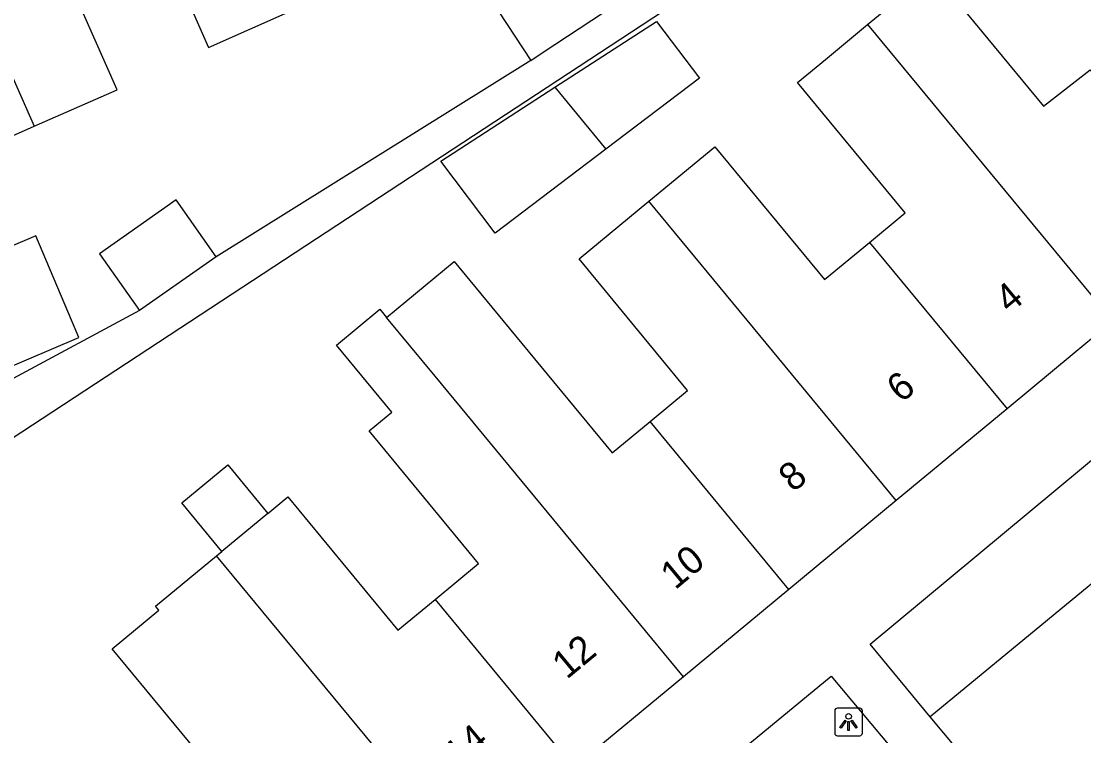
# Model space of a CAD drawing. Extents: x 159718 to 160783, y 383290 to 384030.
# Drawn here: x 160350.21 to 160388.58, y 383466.82 to 383492.63 of the extents above; entities that cross this region are included whole.
import ezdxf

# ---------------------------------------------------------------- set-up
doc = ezdxf.new("R2010")
doc.units = 0
for name, color, linetype in [('IMGEO_Groenvoorziening', 7, 'Continuous'), ('IMGEO_Lichtpunt', 7, 'Continuous'), ('IMGEO_Pand', 7, 'Continuous'), ('IMGEO_Pand_nummerreeks', 7, 'Continuous'), ('IMGEO_Voetpad_open', 7, 'Continuous')]:
    doc.layers.add(name, color=color, linetype=linetype)

msp = doc.modelspace()

# ---------------------------------------------------------------- linework, layer by layer
at = {"layer": 'IMGEO_Groenvoorziening'}
msp.add_lwpolyline([(160395.747, 383477.983), (160383.034, 383467.507)], dxfattribs=at)
at = {"layer": 'IMGEO_Lichtpunt'}
for p, q in [((160379.585, 383467.724), (160379.585, 383466.917)), ((160379.585, 383467.724), (160379.585, 383466.917)), ((160380.487, 383467.819), (160379.679, 383467.819)), ((160380.487, 383467.819), (160379.679, 383467.819)), ((160380.581, 383466.917), (160380.581, 383467.724)), ((160380.581, 383466.917), (160380.581, 383467.724)), ((160379.679, 383466.823), (160380.487, 383466.823)), ((160379.679, 383466.823), (160380.487, 383466.823))]:
    msp.add_line(p, q, dxfattribs=at)
for points in [[(160379.959, 383467.388), (160379.998, 383467.36), (160379.81, 383467.098), (160379.772, 383467.125), (160379.959, 383467.388)], [(160380.061, 383467.34), (160380.108, 383467.34), (160380.108, 383467.018), (160380.061, 383467.018), (160380.061, 383467.34)], [(160380.171, 383467.36), (160380.209, 383467.387), (160380.396, 383467.125), (160380.357, 383467.097), (160380.171, 383467.36)]]:
    msp.add_lwpolyline(points, dxfattribs=at)
msp.add_circle((160380.084, 383467.522), 0.0994, dxfattribs=at)
for centre, start, end in [((160379.679, 383467.724), 90, 180), ((160379.679, 383467.724), 90, 180), ((160380.487, 383467.724), 0, 90), ((160380.487, 383467.724), 0, 90), ((160379.679, 383466.917), 180, 270), ((160379.679, 383466.917), 180, 270), ((160380.487, 383466.917), 270, 0), ((160380.487, 383466.917), 270, 360)]:
    msp.add_arc(centre, 0.0946, start, end, dxfattribs=at)
at = {"layer": 'IMGEO_Pand'}
for points in [[(160345.126, 383501.421), (160345.752, 383500), (160350.674, 383488.838)], [(160352.802, 383496.475), (160354.525, 383497.235), (160356.969, 383491.691), (160359.848, 383492.96)], [(160350.674, 383488.838), (160353.666, 383490.157), (160351.193, 383495.766), (160352.802, 383496.475)], [(160370.077, 383494.695), (160367.452, 383492.969), (160368.603, 383491.221)], [(160380.768, 383492.512), (160383.101, 383494.439), (160387.126, 383489.566), (160388.812, 383490.875), (160393.617, 383485.095)], [(160343.517, 383492.308), (160345.344, 383493.113), (160347.79, 383487.566), (160350.674, 383488.838)], [(160371.236, 383492.934), (160369.053, 383491.499), (160368.611, 383491.208), (160368.603, 383491.221)], [(160369.474, 383490.247), (160373.142, 383492.627), (160374.7, 383490.573), (160371.322, 383488.012)], [(160380.839, 383484.644), (160382.131, 383485.712), (160378.239, 383490.422), (160379.247, 383491.255), (160380.768, 383492.512)], [(160380.768, 383492.512), (160389.623, 383481.795)], [(160371.322, 383488.012), (160367.321, 383484.978), (160365.358, 383487.577), (160369.474, 383490.247)], [(160369.474, 383490.247), (160371.322, 383488.012)], [(160372.874, 383486.133), (160375.257, 383488.102), (160379.219, 383483.306), (160380.839, 383484.644)], [(160357.244, 383484.124), (160355.803, 383486.177), (160353.035, 383484.235), (160354.477, 383482.181)], [(160372.914, 383478.175), (160374.272, 383479.297), (160370.348, 383484.045), (160372.874, 383486.133)], [(160381.808, 383475.32), (160372.874, 383486.133)], [(160352.286, 383481.211), (160350.728, 383484.882), (160347.928, 383483.693), (160349.486, 383480.023), (160352.286, 383481.211)], [(160380.839, 383484.644), (160385.806, 383478.634)], [(160357.244, 383484.124), (160354.477, 383482.181)], [(160363.4, 383481.935), (160365.843, 383483.954), (160367.601, 383481.827), (160371.55, 383477.048), (160372.914, 383478.175)], [(160365.148, 383471.745), (160366.722, 383473.046), (160362.767, 383477.832), (160363.59, 383478.512), (160361.588, 383480.934), (160363.156, 383482.231), (160363.4, 383481.935)], [(160374.127, 383468.953), (160365.158, 383479.808), (160363.4, 383481.935)], [(160389.623, 383481.795), (160388.235, 383480.647), (160385.806, 383478.634)], [(160385.806, 383478.634), (160381.808, 383475.32)], [(160377.93, 383472.105), (160372.914, 383478.175)], [(160357.454, 383473.484), (160356.003, 383475.24), (160357.661, 383476.61), (160359.112, 383474.854)], [(160359.112, 383474.854), (160359.831, 383475.448), (160363.807, 383470.636), (160365.148, 383471.745)], [(160381.808, 383475.32), (160377.93, 383472.105)], [(160359.112, 383474.854), (160357.454, 383473.484)], [(160357.26, 383473.324), (160357.454, 383473.484)], [(160357.509, 383465.095), (160353.487, 383469.965), (160355.169, 383471.354), (160355.05, 383471.498), (160357.26, 383473.324)], [(160366.261, 383462.432), (160357.26, 383473.324)], [(160377.93, 383472.105), (160374.127, 383468.953)], [(160365.148, 383471.745), (160370.167, 383465.67)], [(160374.127, 383468.953), (160370.167, 383465.67)]]:
    msp.add_lwpolyline(points, dxfattribs=at)
at = {"layer": 'IMGEO_Voetpad_open'}
for points in [[(160377.174, 383495.494), (160347.169, 383475.795)], [(160354.477, 383482.181), (160349.919, 383479.732), (160349.426, 383479.467), (160343.517, 383492.308)], [(160368.603, 383491.221), (160357.244, 383484.124)], [(160383.034, 383467.507), (160380.86, 383470.135), (160391.42, 383478.912), (160392.809, 383480.066)], [(160365.869, 383453.384), (160363.713, 383455.991), (160379.453, 383468.98), (160381.631, 383466.371)], [(160390.731, 383458.291), (160383.034, 383467.507)]]:
    msp.add_lwpolyline(points, dxfattribs=at)

# ---------------------------------------------------------------- texts
at = {"layer": 'IMGEO_Pand_nummerreeks'}
for s, p in [('4', (160385.898, 383482.051)), ('6', (160381.989, 383478.821)), ('8', (160378.083, 383475.594)), ('10', (160373.819, 383472.071)), ('12', (160369.905, 383468.837)), ('14', (160365.998, 383465.609))]:
    msp.add_text(s, height=1, rotation=39.5685, dxfattribs=at).set_placement(p)

doc.saveas('drawing.dxf')
